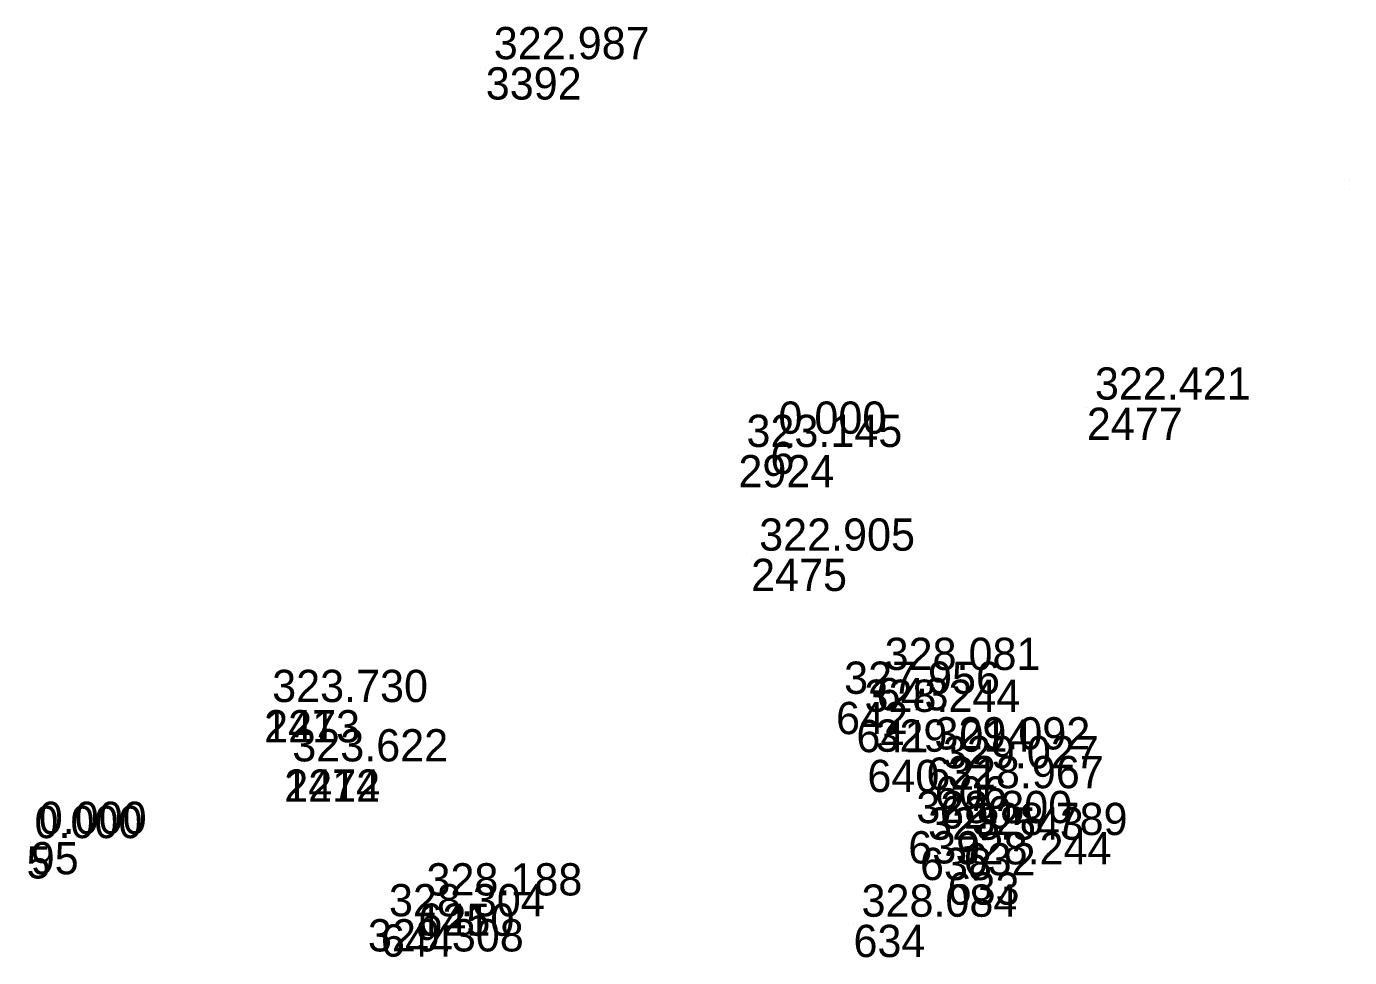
# Model space of a CAD drawing. Extents: x -829398 to -819400, y -1074439 to -1067977.
# Drawn here: x -822705.98 to -822656.73, y -1070440.99 to -1070406.35 of the extents above; entities that cross this region are included whole.
import ezdxf

# ---------------------------------------------------------------- set-up
doc = ezdxf.new("R2010")
doc.units = 0
doc.layers.add('Vrstva 60', color=7, linetype='Continuous')
doc.layers.add('Vrstva 61', color=7, linetype='Continuous')

msp = doc.modelspace()

# ---------------------------------------------------------------- linework, layer by layer
at = {"layer": 'Vrstva 60'}
for p, q in [((-822688.881, -1070407.869), (-822688.881, -1070407.869)), ((-822656.729, -1070412.099), (-822656.729, -1070412.099)), ((-822656.727, -1070412.405), (-822656.727, -1070412.405)), ((-822666.506, -1070420.532), (-822666.506, -1070420.532)), ((-822678.286, -1070421.801), (-822678.286, -1070421.801)), ((-822679.476, -1070422.294), (-822679.476, -1070422.294)), ((-822679.003, -1070426.151), (-822679.003, -1070426.151)), ((-822674.333, -1070430.588), (-822674.333, -1070430.588)), ((-822675.841, -1070431.476), (-822675.841, -1070431.476)), ((-822697.132, -1070431.782), (-822697.132, -1070431.782)), ((-822675.083, -1070432.147), (-822675.083, -1070432.147)), ((-822672.479, -1070433.545), (-822672.479, -1070433.545)), ((-822696.382, -1070433.99), (-822696.382, -1070433.99)), ((-822674.675, -1070433.63), (-822674.675, -1070433.63)), ((-822672.165, -1070434.247), (-822672.165, -1070434.247)), ((-822671.976, -1070434.987), (-822671.976, -1070434.987)), ((-822673.153, -1070436.286), (-822673.153, -1070436.286)), ((-822705.978, -1070436.845), (-822705.978, -1070436.845)), ((-822705.82, -1070436.69), (-822705.82, -1070436.69)), ((-822672.716, -1070436.904), (-822672.716, -1070436.904)), ((-822671.091, -1070436.73), (-822671.091, -1070436.73)), ((-822671.689, -1070437.821), (-822671.689, -1070437.821)), ((-822691.388, -1070438.977), (-822691.388, -1070438.977)), ((-822692.784, -1070439.752), (-822692.784, -1070439.752)), ((-822675.192, -1070439.768), (-822675.192, -1070439.768))]:
    msp.add_line(p, q, dxfattribs=at)

# ---------------------------------------------------------------- texts
for s, p in [('3392', (-822688.881, -1070409.069)), ('2477', (-822666.506, -1070421.732)), ('6', (-822678.286, -1070423.001)), ('2924', (-822679.476, -1070423.494)), ('2475', (-822679.003, -1070427.351)), ('643', (-822674.333, -1070431.788)), ('642', (-822675.841, -1070432.676)), ('2473', (-822697.132, -1070432.982)), ('1213', (-822697.132, -1070432.982)), ('641', (-822675.083, -1070433.347)), ('621', (-822672.479, -1070434.745)), ('2472', (-822696.382, -1070435.19)), ('1214', (-822696.382, -1070435.19)), ('640', (-822674.675, -1070434.83)), ('606', (-822672.165, -1070435.447)), ('620', (-822671.976, -1070436.187)), ('639', (-822673.153, -1070437.486)), ('5', (-822705.978, -1070438.045)), ('95', (-822705.82, -1070437.89)), ('638', (-822672.716, -1070438.104)), ('632', (-822671.091, -1070437.93)), ('633', (-822671.689, -1070439.021)), ('645', (-822691.388, -1070440.177)), ('1210', (-822691.388, -1070440.177)), ('644', (-822692.784, -1070440.952)), ('634', (-822675.192, -1070440.968))]:
    msp.add_text(s, height=1.2, dxfattribs=at).set_placement(p)
at = {"layer": 'Vrstva 61'}
for s, p in [('322.987', (-822688.581, -1070407.569)), ('322.421', (-822666.206, -1070420.232)), ('0.000', (-822677.986, -1070421.501)), ('323.145', (-822679.176, -1070421.994)), ('322.905', (-822678.703, -1070425.851)), ('328.081', (-822674.033, -1070430.288)), ('327.956', (-822675.541, -1070431.176)), ('323.730', (-822696.832, -1070431.482)), ('328.244', (-822674.783, -1070431.847)), ('329.092', (-822672.179, -1070433.245)), ('323.622', (-822696.082, -1070433.69)), ('329.014', (-822674.375, -1070433.33)), ('329.027', (-822671.865, -1070433.947)), ('328.967', (-822671.676, -1070434.687)), ('328.800', (-822672.853, -1070435.986)), ('0.000', (-822705.678, -1070436.545)), ('0.000', (-822705.52, -1070436.39)), ('328.543', (-822672.416, -1070436.604)), ('328.789', (-822670.791, -1070436.43)), ('328.244', (-822671.389, -1070437.521)), ('328.188', (-822691.088, -1070438.677)), ('328.188', (-822691.088, -1070438.677)), ('328.304', (-822692.484, -1070439.452)), ('328.084', (-822674.892, -1070439.468)), ('329.308', (-822693.266, -1070440.759))]:
    msp.add_text(s, height=1.2, dxfattribs=at).set_placement(p)

doc.saveas('drawing.dxf')
